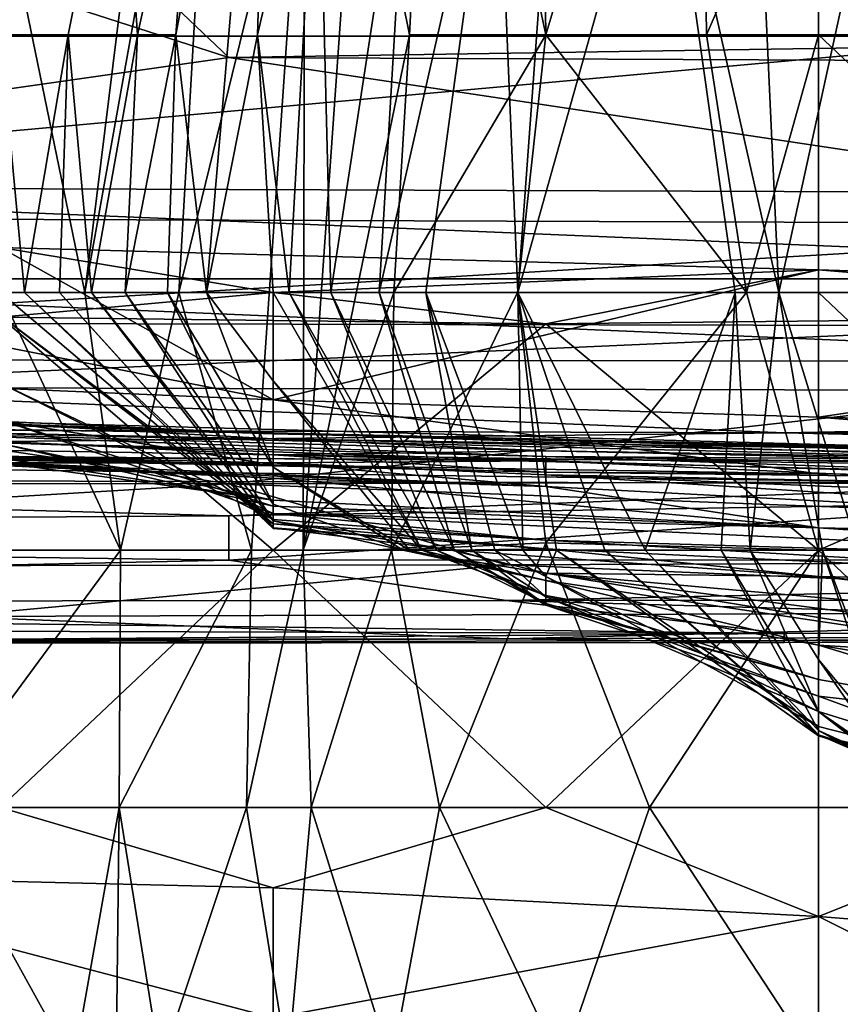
# Model space of a CAD drawing. Extents: x -161 to 11, y -10 to 160.
# Tile 368 of 499: x 0.9227 to 0.9359, y -0.3431 to -0.3273. Entities that reach past the tile are written whole.
import ezdxf

# ---------------------------------------------------------------- set-up
doc = ezdxf.new("R2010")
doc.units = 0
doc.header["$MEASUREMENT"] = 0
doc.layers.get('0').update_dxf_attribs({"linetype": 'CONTINUOUS'})

msp = doc.modelspace()

# ---------------------------------------------------------------- linework, layer by layer
for points in [[(0.923751, -0.331652, 0.03395), (0.922042, -0.323351, 0.045221), (0.926316, -0.310901, 0.026436)], [(0.925983, -0.319201, 0.026436), (0.923751, -0.331652, 0.03395), (0.926316, -0.310901, 0.026436)], [(0.929399, -0.319201, 0.011407), (0.931, -0.315051, 0.00765), (0.931174, -0.327502, 0.006846)], [(0.931935, -0.315051, 0.048978), (0.930375, -0.323351, 0.056493), (0.930723, -0.331652, 0.052735)], [(0.931935, -0.315051, 0.048978), (0.930723, -0.331652, 0.052735), (0.933054, -0.323351, 0.041464)], [(0.931, -0.315051, 0.00765), (0.933655, -0.319201, 0.003893), (0.931174, -0.327502, 0.006846)], [(0.922395, -0.327502, 0.10164), (0.923382, -0.319201, 0.097821), (0.922283, -0.319201, 0.105335)], [(0.923382, -0.319201, 0.097821), (0.922395, -0.327502, 0.10164), (0.924499, -0.319201, 0.090307)], [(0.924499, -0.319201, 0.090307), (0.922395, -0.327502, 0.10164), (0.924315, -0.323351, 0.090307)], [(0.925983, -0.319201, 0.026436), (0.925268, -0.331652, 0.026436), (0.923751, -0.331652, 0.03395)], [(0.926784, -0.319201, 0.076897), (0.925521, -0.323351, 0.082792), (0.925217, -0.327502, 0.082792)], [(0.926784, -0.319201, 0.076897), (0.925217, -0.327502, 0.082792), (0.925713, -0.331652, 0.079035)], [(0.925983, -0.319201, 0.026436), (0.927297, -0.323351, 0.018921), (0.925268, -0.331652, 0.026436)], [(0.925713, -0.331652, 0.079035), (0.926532, -0.327502, 0.075278), (0.926784, -0.319201, 0.076897)], [(0.927506, -0.323351, 0.071521), (0.926784, -0.319201, 0.076897), (0.926532, -0.327502, 0.075278)], [(0.928979, -0.327502, 0.011407), (0.928142, -0.323351, 0.015164), (0.929399, -0.319201, 0.011407)], [(0.931174, -0.327502, 0.006846), (0.928979, -0.327502, 0.011407), (0.929399, -0.319201, 0.011407)], [(0.933655, -0.319201, 0.003893), (0.93376, -0.327502, 0.003893), (0.931174, -0.327502, 0.006846)], [(0.935564, -0.323351, 0.002572), (0.93376, -0.327502, 0.003893), (0.933655, -0.319201, 0.003893)], [(0.935564, -0.323351, 0.002572), (0.939953, -0.319201, 0.001912), (0.939953, -0.327502, 0.001739)], [(0.922042, -0.323351, 0.045221), (0.923751, -0.331652, 0.03395), (0.922395, -0.331652, 0.040882)], [(0.922395, -0.327502, 0.10164), (0.923482, -0.327502, 0.094064), (0.924315, -0.323351, 0.090307)], [(0.924315, -0.323351, 0.090307), (0.923482, -0.327502, 0.094064), (0.924601, -0.327502, 0.08655)], [(0.925521, -0.323351, 0.082792), (0.924315, -0.323351, 0.090307), (0.924601, -0.327502, 0.08655)], [(0.925521, -0.323351, 0.082792), (0.924601, -0.327502, 0.08655), (0.925217, -0.327502, 0.082792)], [(0.927297, -0.323351, 0.018921), (0.926434, -0.335802, 0.018921), (0.925268, -0.331652, 0.026436)], [(0.927269, -0.335802, 0.015164), (0.926434, -0.335802, 0.018921), (0.927297, -0.323351, 0.018921)], [(0.927506, -0.323351, 0.071521), (0.926532, -0.327502, 0.075278), (0.927044, -0.331652, 0.071521)], [(0.927506, -0.323351, 0.071521), (0.927044, -0.331652, 0.071521), (0.927714, -0.331652, 0.067764)], [(0.927269, -0.335802, 0.015164), (0.927297, -0.323351, 0.018921), (0.928142, -0.323351, 0.015164)], [(0.928142, -0.323351, 0.015164), (0.928979, -0.327502, 0.011407), (0.927269, -0.335802, 0.015164)], [(0.928985, -0.323351, 0.064007), (0.927506, -0.323351, 0.071521), (0.927714, -0.331652, 0.067764)], [(0.928985, -0.323351, 0.064007), (0.927714, -0.331652, 0.067764), (0.928493, -0.331652, 0.064007)], [(0.930375, -0.323351, 0.056493), (0.928985, -0.323351, 0.064007), (0.928493, -0.331652, 0.064007)], [(0.930375, -0.323351, 0.056493), (0.928493, -0.331652, 0.064007), (0.929243, -0.331652, 0.06025)], [(0.930375, -0.323351, 0.056493), (0.929243, -0.331652, 0.06025), (0.930723, -0.331652, 0.052735)], [(0.933054, -0.323351, 0.041464), (0.930723, -0.331652, 0.052735), (0.934221, -0.331652, 0.03395)], [(0.933054, -0.323351, 0.041464), (0.934924, -0.331652, 0.030193), (0.934544, -0.323351, 0.03395)], [(0.933054, -0.323351, 0.041464), (0.934221, -0.331652, 0.03395), (0.934924, -0.331652, 0.030193)], [(0.935564, -0.323351, 0.002572), (0.935564, -0.327502, 0.002702), (0.93376, -0.327502, 0.003893)], [(0.936738, -0.323351, 0.022678), (0.934544, -0.323351, 0.03395), (0.934924, -0.331652, 0.030193)], [(0.936738, -0.323351, 0.022678), (0.934924, -0.331652, 0.030193), (0.936206, -0.335802, 0.022678)], [(0.935564, -0.327502, 0.002702), (0.935564, -0.323351, 0.002572), (0.939953, -0.327502, 0.001739)], [(0.92607, -0.327871, 0.272269), (0.908186, -0.330423, 0.276175), (0.912657, -0.323542, 0.268362)], [(0.921599, -0.32362, 0.268357), (0.92607, -0.327871, 0.272269), (0.912657, -0.323542, 0.268362)], [(0.939484, -0.327526, 0.372679), (0.912657, -0.32362, 0.375598), (0.903715, -0.327526, 0.372427)], [(0.939484, -0.327526, 0.372679), (0.943955, -0.326235, 0.373831), (0.912657, -0.32362, 0.375598)], [(0.921599, -0.32362, 0.268357), (0.948426, -0.32362, 0.268286), (0.948426, -0.327526, 0.271773)], [(0.948426, -0.327526, 0.271773), (0.92607, -0.327871, 0.272269), (0.921599, -0.32362, 0.268357)], [(0.923482, -0.327502, 0.094064), (0.922395, -0.327502, 0.10164), (0.922782, -0.331652, 0.097821)], [(0.922395, -0.331652, 0.100477), (0.922782, -0.331652, 0.097821), (0.922395, -0.327502, 0.10164)], [(0.923482, -0.327502, 0.094064), (0.922782, -0.331652, 0.097821), (0.923343, -0.331652, 0.094064)], [(0.923482, -0.327502, 0.094064), (0.923343, -0.331652, 0.094064), (0.923862, -0.331652, 0.090307)], [(0.923862, -0.331652, 0.090307), (0.924601, -0.327502, 0.08655), (0.923482, -0.327502, 0.094064)], [(0.924601, -0.327502, 0.08655), (0.923862, -0.331652, 0.090307), (0.924399, -0.331652, 0.08655)], [(0.925217, -0.327502, 0.082792), (0.924601, -0.327502, 0.08655), (0.924399, -0.331652, 0.08655)], [(0.925217, -0.327502, 0.082792), (0.924399, -0.331652, 0.08655), (0.925082, -0.331652, 0.082792)], [(0.925217, -0.327502, 0.082792), (0.925082, -0.331652, 0.082792), (0.925713, -0.331652, 0.079035)], [(0.925713, -0.331652, 0.079035), (0.926784, -0.331652, 0.072959), (0.926532, -0.327502, 0.075278)], [(0.926532, -0.327502, 0.075278), (0.926784, -0.331652, 0.072959), (0.927044, -0.331652, 0.071521)], [(0.927269, -0.335802, 0.015164), (0.928979, -0.327502, 0.011407), (0.928725, -0.331652, 0.011407)], [(0.928979, -0.327502, 0.011407), (0.931174, -0.327502, 0.006846), (0.928725, -0.331652, 0.011407)], [(0.930718, -0.331652, 0.00765), (0.928725, -0.331652, 0.011407), (0.931174, -0.327502, 0.006846)], [(0.931174, -0.327502, 0.006846), (0.934407, -0.331652, 0.003893), (0.930718, -0.331652, 0.00765)], [(0.93376, -0.327502, 0.003893), (0.934407, -0.331652, 0.003893), (0.931174, -0.327502, 0.006846)], [(0.934407, -0.331652, 0.003893), (0.93376, -0.327502, 0.003893), (0.935564, -0.327502, 0.002702)], [(0.935564, -0.327502, 0.002702), (0.935564, -0.331652, 0.00315), (0.934407, -0.331652, 0.003893)], [(0.935564, -0.327502, 0.002702), (0.939953, -0.327502, 0.001739), (0.939953, -0.331652, 0.00193)], [(0.935564, -0.331652, 0.00315), (0.935564, -0.327502, 0.002702), (0.939953, -0.331652, 0.00193)], [(0.912657, -0.329948, 0.369925), (0.939484, -0.327526, 0.372679), (0.903715, -0.327526, 0.372427)], [(0.939484, -0.327526, 0.372679), (0.912657, -0.329948, 0.369925), (0.948426, -0.330077, 0.369925)], [(0.948426, -0.327526, 0.271773), (0.952897, -0.327985, 0.272269), (0.92607, -0.327871, 0.272269)], [(0.92607, -0.327871, 0.272269), (0.943955, -0.330551, 0.276175), (0.908186, -0.330423, 0.276175)], [(0.952897, -0.327985, 0.272269), (0.943955, -0.330551, 0.276175), (0.92607, -0.327871, 0.272269)], [(0.912657, -0.329948, 0.369925), (0.948426, -0.331432, 0.368084), (0.948426, -0.330077, 0.369925)], [(0.912657, -0.329948, 0.369925), (0.912657, -0.331432, 0.367993), (0.948426, -0.331432, 0.368084)], [(0.908186, -0.330423, 0.276175), (0.943955, -0.330551, 0.276175), (0.917128, -0.332143, 0.280081)], [(0.939484, -0.332189, 0.280081), (0.917128, -0.332143, 0.280081), (0.943955, -0.330551, 0.276175)], [(0.922395, -0.330931, 0.266891), (0.913615, -0.331652, 0.270541), (0.926784, -0.331652, 0.269388)], [(0.918005, -0.331652, 0.265144), (0.922395, -0.330931, 0.266891), (0.926784, -0.333383, 0.263134)], [(0.935564, -0.33129, 0.266891), (0.922395, -0.330931, 0.266891), (0.926784, -0.331652, 0.269388)], [(0.926784, -0.333383, 0.263134), (0.922395, -0.330931, 0.266891), (0.935564, -0.33129, 0.266891)], [(0.926784, -0.331652, 0.269388), (0.931174, -0.332157, 0.270649), (0.935564, -0.33129, 0.266891)], [(0.926784, -0.333383, 0.263134), (0.935564, -0.33129, 0.266891), (0.935564, -0.333664, 0.263134)], [(0.935564, -0.33129, 0.266891), (0.931174, -0.332157, 0.270649), (0.944343, -0.332018, 0.270649)], [(0.948733, -0.331705, 0.266891), (0.935564, -0.33129, 0.266891), (0.944343, -0.332018, 0.270649)], [(0.935564, -0.333664, 0.263134), (0.935564, -0.33129, 0.266891), (0.948733, -0.331705, 0.266891)], [(0.943955, -0.332765, 0.366019), (0.948426, -0.331432, 0.368084), (0.912657, -0.331432, 0.367993)], [(0.912657, -0.331432, 0.367993), (0.912657, -0.332734, 0.366019), (0.943955, -0.332765, 0.366019)], [(0.922395, -0.332052, 0.270649), (0.926784, -0.331652, 0.269388), (0.913615, -0.331652, 0.270541)], [(0.918005, -0.333012, 0.263134), (0.918005, -0.331652, 0.265144), (0.926784, -0.333383, 0.263134)], [(0.922395, -0.331652, 0.040882), (0.924328, -0.335802, 0.030193), (0.921272, -0.339952, 0.045221)], [(0.924328, -0.335802, 0.030193), (0.922395, -0.331652, 0.040882), (0.923751, -0.331652, 0.03395)], [(0.922395, -0.332028, 0.101578), (0.926784, -0.335382, 0.097821), (0.922395, -0.331652, 0.100477)], [(0.922395, -0.331652, 0.100477), (0.926784, -0.335382, 0.097821), (0.922782, -0.331652, 0.097821)], [(0.926784, -0.331652, 0.269388), (0.922395, -0.332052, 0.270649), (0.931174, -0.332157, 0.270649)], [(0.926784, -0.335382, 0.097821), (0.926784, -0.335453, 0.094064), (0.922782, -0.331652, 0.097821)], [(0.923343, -0.331652, 0.094064), (0.922782, -0.331652, 0.097821), (0.926784, -0.335453, 0.094064)], [(0.926784, -0.335443, 0.090307), (0.923343, -0.331652, 0.094064), (0.926784, -0.335453, 0.094064)], [(0.923862, -0.331652, 0.090307), (0.923343, -0.331652, 0.094064), (0.926784, -0.335443, 0.090307)], [(0.923751, -0.331652, 0.03395), (0.925268, -0.331652, 0.026436), (0.924328, -0.335802, 0.030193)], [(0.926784, -0.335333, 0.08655), (0.923862, -0.331652, 0.090307), (0.926784, -0.335443, 0.090307)], [(0.924399, -0.331652, 0.08655), (0.923862, -0.331652, 0.090307), (0.926784, -0.335333, 0.08655)], [(0.925268, -0.331652, 0.026436), (0.926434, -0.335802, 0.018921), (0.924328, -0.335802, 0.030193)], [(0.926784, -0.335065, 0.082792), (0.924399, -0.331652, 0.08655), (0.926784, -0.335333, 0.08655)], [(0.925082, -0.331652, 0.082792), (0.924399, -0.331652, 0.08655), (0.926784, -0.335065, 0.082792)], [(0.926784, -0.334469, 0.079035), (0.925082, -0.331652, 0.082792), (0.926784, -0.335065, 0.082792)], [(0.926784, -0.334469, 0.079035), (0.925713, -0.331652, 0.079035), (0.925082, -0.331652, 0.082792)], [(0.926784, -0.333075, 0.075278), (0.925713, -0.331652, 0.079035), (0.926784, -0.334469, 0.079035)], [(0.926784, -0.333075, 0.075278), (0.926784, -0.331652, 0.072959), (0.925713, -0.331652, 0.079035)], [(0.927044, -0.331652, 0.071521), (0.926784, -0.331652, 0.072959), (0.929177, -0.335802, 0.075278)], [(0.926784, -0.333075, 0.075278), (0.929177, -0.335802, 0.075278), (0.926784, -0.331652, 0.072959)], [(0.927044, -0.331652, 0.071521), (0.929415, -0.335802, 0.071521), (0.927714, -0.331652, 0.067764)], [(0.927044, -0.331652, 0.071521), (0.929177, -0.335802, 0.075278), (0.929415, -0.335802, 0.071521)], [(0.928725, -0.331652, 0.011407), (0.928691, -0.335802, 0.011407), (0.927269, -0.335802, 0.015164)], [(0.929697, -0.335802, 0.067764), (0.927714, -0.331652, 0.067764), (0.929415, -0.335802, 0.071521)], [(0.928493, -0.331652, 0.064007), (0.927714, -0.331652, 0.067764), (0.929697, -0.335802, 0.067764)], [(0.929981, -0.335802, 0.064007), (0.928493, -0.331652, 0.064007), (0.929697, -0.335802, 0.067764)], [(0.928493, -0.331652, 0.064007), (0.929981, -0.335802, 0.064007), (0.929243, -0.331652, 0.06025)], [(0.928725, -0.331652, 0.011407), (0.930718, -0.331652, 0.00765), (0.928691, -0.335802, 0.011407)], [(0.931174, -0.335687, 0.00765), (0.928691, -0.335802, 0.011407), (0.930718, -0.331652, 0.00765)], [(0.930355, -0.335802, 0.06025), (0.929243, -0.331652, 0.06025), (0.929981, -0.335802, 0.064007)], [(0.930806, -0.335802, 0.056493), (0.929243, -0.331652, 0.06025), (0.930355, -0.335802, 0.06025)], [(0.929243, -0.331652, 0.06025), (0.930806, -0.335802, 0.056493), (0.930723, -0.331652, 0.052735)], [(0.930718, -0.331652, 0.00765), (0.934407, -0.331652, 0.003893), (0.931174, -0.335687, 0.00765)], [(0.930723, -0.331652, 0.052735), (0.930806, -0.335802, 0.056493), (0.931347, -0.335802, 0.052735)], [(0.931347, -0.335802, 0.052735), (0.932124, -0.335802, 0.048978), (0.930723, -0.331652, 0.052735)], [(0.932773, -0.335802, 0.045221), (0.930723, -0.331652, 0.052735), (0.932124, -0.335802, 0.048978)], [(0.930723, -0.331652, 0.052735), (0.932773, -0.335802, 0.045221), (0.934221, -0.331652, 0.03395)], [(0.935564, -0.335802, 0.004001), (0.931174, -0.335687, 0.00765), (0.934407, -0.331652, 0.003893)], [(0.934221, -0.331652, 0.03395), (0.932773, -0.335802, 0.045221), (0.933998, -0.335802, 0.037707)], [(0.934221, -0.331652, 0.03395), (0.933998, -0.335802, 0.037707), (0.934463, -0.335802, 0.03395)], [(0.934463, -0.335802, 0.03395), (0.934924, -0.331652, 0.030193), (0.934221, -0.331652, 0.03395)], [(0.935564, -0.335802, 0.004001), (0.934407, -0.331652, 0.003893), (0.935564, -0.331652, 0.00315)], [(0.934924, -0.331652, 0.030193), (0.934463, -0.335802, 0.03395), (0.935627, -0.335802, 0.026436)], [(0.934924, -0.331652, 0.030193), (0.935627, -0.335802, 0.026436), (0.936206, -0.335802, 0.022678)], [(0.935564, -0.331652, 0.00315), (0.939953, -0.331652, 0.00193), (0.939953, -0.335802, 0.002417)], [(0.935564, -0.331652, 0.00315), (0.939953, -0.335802, 0.002417), (0.935564, -0.335802, 0.004001)], [(0.935564, -0.333664, 0.263134), (0.948733, -0.331705, 0.266891), (0.957512, -0.334208, 0.263134)], [(0.926784, -0.335802, 0.272737), (0.922395, -0.332052, 0.270649), (0.918005, -0.335802, 0.272647)], [(0.922395, -0.333112, 0.105335), (0.926784, -0.335309, 0.101578), (0.922395, -0.332028, 0.101578)], [(0.926784, -0.335309, 0.101578), (0.926784, -0.335382, 0.097821), (0.922395, -0.332028, 0.101578)], [(0.922395, -0.332052, 0.270649), (0.926784, -0.335802, 0.272737), (0.931174, -0.332157, 0.270649)], [(0.935564, -0.335802, 0.273052), (0.944343, -0.332018, 0.270649), (0.931174, -0.332157, 0.270649)], [(0.944343, -0.335802, 0.273392), (0.944343, -0.332018, 0.270649), (0.935564, -0.335802, 0.273052)], [(0.917128, -0.333178, 0.283987), (0.917128, -0.332143, 0.280081), (0.939484, -0.332189, 0.280081)], [(0.939484, -0.332189, 0.280081), (0.96631, -0.333299, 0.283987), (0.917128, -0.333178, 0.283987)], [(0.935564, -0.335802, 0.273052), (0.931174, -0.332157, 0.270649), (0.926784, -0.335802, 0.272737)], [(0.912657, -0.332734, 0.366019), (0.903715, -0.334732, 0.362112), (0.92607, -0.334738, 0.362112)], [(0.943955, -0.332765, 0.366019), (0.912657, -0.332734, 0.366019), (0.92607, -0.334738, 0.362112)], [(0.92607, -0.334738, 0.362112), (0.957368, -0.334648, 0.362112), (0.943955, -0.332765, 0.366019)], [(0.913615, -0.334095, 0.259377), (0.918005, -0.333012, 0.263134), (0.926784, -0.334432, 0.259377)], [(0.918005, -0.333012, 0.263134), (0.926784, -0.333383, 0.263134), (0.926784, -0.334432, 0.259377)], [(0.935013, -0.333914, 0.287894), (0.890302, -0.333776, 0.287894), (0.917128, -0.333178, 0.283987)], [(0.935013, -0.333914, 0.287894), (0.917128, -0.333178, 0.283987), (0.96631, -0.333299, 0.283987)], [(0.926784, -0.335212, 0.105335), (0.922395, -0.333112, 0.105335), (0.922395, -0.333703, 0.109092)], [(0.926784, -0.335309, 0.101578), (0.922395, -0.333112, 0.105335), (0.926784, -0.335212, 0.105335)], [(0.929177, -0.335802, 0.075278), (0.926784, -0.333075, 0.075278), (0.928979, -0.335802, 0.079035)], [(0.926784, -0.334469, 0.079035), (0.928979, -0.335802, 0.079035), (0.926784, -0.333075, 0.075278)], [(0.926784, -0.333929, 0.210535), (0.909226, -0.333274, 0.199263), (0.918005, -0.333526, 0.210535)], [(0.909226, -0.333274, 0.199263), (0.926784, -0.333929, 0.210535), (0.913615, -0.333499, 0.191749)], [(0.979723, -0.333967, 0.287894), (0.935013, -0.333914, 0.287894), (0.96631, -0.333299, 0.283987)], [(0.939953, -0.334218, 0.195506), (0.913615, -0.333499, 0.191749), (0.926784, -0.333929, 0.210535)], [(0.939953, -0.334218, 0.195506), (0.926784, -0.333917, 0.184235), (0.913615, -0.333499, 0.191749)], [(0.913615, -0.333499, 0.191749), (0.926784, -0.333917, 0.184235), (0.913615, -0.333552, 0.187992)], [(0.918005, -0.333836, 0.233077), (0.926784, -0.33401, 0.218049), (0.918005, -0.333526, 0.210535)], [(0.926784, -0.33401, 0.218049), (0.926784, -0.333929, 0.210535), (0.918005, -0.333526, 0.210535)], [(0.935564, -0.333664, 0.263134), (0.935564, -0.334575, 0.259377), (0.926784, -0.333383, 0.263134)], [(0.926784, -0.334432, 0.259377), (0.926784, -0.333383, 0.263134), (0.935564, -0.334575, 0.259377)], [(0.913615, -0.333552, 0.187992), (0.926784, -0.333917, 0.184235), (0.918005, -0.33381, 0.176721)], [(0.957512, -0.334208, 0.263134), (0.948733, -0.334738, 0.259377), (0.935564, -0.333664, 0.263134)], [(0.935564, -0.334575, 0.259377), (0.935564, -0.333664, 0.263134), (0.948733, -0.334738, 0.259377)], [(0.903715, -0.334266, 0.2918), (0.890302, -0.333776, 0.287894), (0.935013, -0.333914, 0.287894)], [(0.918005, -0.33381, 0.176721), (0.926784, -0.333917, 0.184235), (0.918005, -0.333825, 0.172963)], [(0.918005, -0.333825, 0.172963), (0.931174, -0.334296, 0.161692), (0.922395, -0.334077, 0.161692)], [(0.939953, -0.334356, 0.169206), (0.918005, -0.333825, 0.172963), (0.926784, -0.333917, 0.184235)], [(0.939953, -0.334356, 0.169206), (0.931174, -0.334296, 0.161692), (0.918005, -0.333825, 0.172963)], [(0.918005, -0.334123, 0.244349), (0.926784, -0.334267, 0.240592), (0.918005, -0.333836, 0.233077)], [(0.931174, -0.334205, 0.22932), (0.918005, -0.333836, 0.233077), (0.926784, -0.334267, 0.240592)], [(0.918005, -0.333836, 0.233077), (0.931174, -0.334205, 0.22932), (0.926784, -0.33401, 0.218049)], [(0.922395, -0.334085, 0.112849), (0.926784, -0.335096, 0.109092), (0.922395, -0.333703, 0.109092)], [(0.926784, -0.335212, 0.105335), (0.922395, -0.333703, 0.109092), (0.926784, -0.335096, 0.109092)], [(0.935013, -0.333914, 0.287894), (0.957368, -0.334423, 0.2918), (0.903715, -0.334266, 0.2918)], [(0.926784, -0.334446, 0.251863), (0.904836, -0.333977, 0.259377), (0.913615, -0.334095, 0.259377)], [(0.904836, -0.333977, 0.259377), (0.926784, -0.334446, 0.251863), (0.918005, -0.334123, 0.244349)], [(0.926784, -0.333917, 0.184235), (0.939953, -0.334275, 0.176721), (0.939953, -0.334356, 0.169206)], [(0.948733, -0.334487, 0.184235), (0.926784, -0.333917, 0.184235), (0.939953, -0.334218, 0.195506)], [(0.948733, -0.334487, 0.184235), (0.939953, -0.334275, 0.176721), (0.926784, -0.333917, 0.184235)], [(0.939953, -0.334227, 0.206778), (0.926784, -0.333929, 0.210535), (0.926784, -0.33401, 0.218049)], [(0.926784, -0.333929, 0.210535), (0.939953, -0.334227, 0.206778), (0.939953, -0.334218, 0.195506)], [(0.948733, -0.334487, 0.218049), (0.926784, -0.33401, 0.218049), (0.931174, -0.334205, 0.22932)], [(0.948733, -0.334487, 0.218049), (0.939953, -0.334227, 0.206778), (0.926784, -0.33401, 0.218049)], [(0.957368, -0.334423, 0.2918), (0.935013, -0.333914, 0.287894), (0.979723, -0.333967, 0.287894)], [(0.926784, -0.334446, 0.251863), (0.913615, -0.334095, 0.259377), (0.926784, -0.334432, 0.259377)], [(0.926784, -0.334267, 0.240592), (0.918005, -0.334123, 0.244349), (0.926784, -0.334446, 0.251863)], [(0.931174, -0.334363, 0.154178), (0.922395, -0.334077, 0.161692), (0.931174, -0.334296, 0.161692)], [(0.922395, -0.334297, 0.150421), (0.922395, -0.334077, 0.161692), (0.931174, -0.334363, 0.154178)], [(0.922395, -0.334322, 0.116607), (0.926784, -0.335001, 0.112849), (0.922395, -0.334085, 0.112849)], [(0.926784, -0.335096, 0.109092), (0.922395, -0.334085, 0.112849), (0.926784, -0.335001, 0.112849)], [(0.903715, -0.334639, 0.295706), (0.903715, -0.334266, 0.2918), (0.939484, -0.334738, 0.295706)], [(0.939484, -0.334738, 0.295706), (0.903715, -0.334266, 0.2918), (0.957368, -0.334423, 0.2918)], [(0.922395, -0.334297, 0.150421), (0.926784, -0.334397, 0.142906), (0.922395, -0.334397, 0.139149)], [(0.922395, -0.334297, 0.150421), (0.931174, -0.334363, 0.154178), (0.926784, -0.334397, 0.142906)], [(0.922395, -0.33439, 0.120364), (0.926784, -0.335001, 0.112849), (0.922395, -0.334322, 0.116607)], [(0.926784, -0.334267, 0.240592), (0.948733, -0.334585, 0.240592), (0.931174, -0.334205, 0.22932)], [(0.926784, -0.334446, 0.251863), (0.931174, -0.334548, 0.25562), (0.926784, -0.334267, 0.240592)], [(0.944343, -0.334705, 0.25562), (0.926784, -0.334267, 0.240592), (0.931174, -0.334548, 0.25562)], [(0.948733, -0.334585, 0.240592), (0.926784, -0.334267, 0.240592), (0.944343, -0.334705, 0.25562)], [(0.948733, -0.334487, 0.218049), (0.931174, -0.334205, 0.22932), (0.948733, -0.334585, 0.240592)], [(0.931174, -0.334296, 0.161692), (0.944343, -0.334754, 0.150421), (0.931174, -0.334363, 0.154178)], [(0.931174, -0.334296, 0.161692), (0.939953, -0.334439, 0.161692), (0.944343, -0.334754, 0.150421)], [(0.939953, -0.334439, 0.161692), (0.931174, -0.334296, 0.161692), (0.939953, -0.334356, 0.169206)], [(0.922395, -0.334414, 0.124121), (0.926784, -0.334645, 0.124121), (0.922395, -0.33439, 0.120364)], [(0.926784, -0.335001, 0.112849), (0.922395, -0.33439, 0.120364), (0.926784, -0.334645, 0.124121)], [(0.922395, -0.334392, 0.131635), (0.931174, -0.33478, 0.127878), (0.922395, -0.33444, 0.127878)], [(0.922395, -0.334397, 0.139149), (0.926784, -0.334397, 0.142906), (0.922395, -0.334392, 0.131635)], [(0.926784, -0.334397, 0.142906), (0.931174, -0.33478, 0.127878), (0.922395, -0.334392, 0.131635)], [(0.922395, -0.33444, 0.127878), (0.926784, -0.334645, 0.124121), (0.922395, -0.334414, 0.124121)], [(0.931174, -0.33478, 0.127878), (0.926784, -0.334645, 0.124121), (0.922395, -0.33444, 0.127878)], [(0.931174, -0.334363, 0.154178), (0.931174, -0.334591, 0.139149), (0.926784, -0.334397, 0.142906)], [(0.926784, -0.334397, 0.142906), (0.931174, -0.334591, 0.139149), (0.931174, -0.33478, 0.127878)], [(0.935564, -0.334575, 0.259377), (0.931174, -0.334548, 0.25562), (0.926784, -0.334432, 0.259377)], [(0.926784, -0.334432, 0.259377), (0.931174, -0.334548, 0.25562), (0.926784, -0.334446, 0.251863)], [(0.928872, -0.335802, 0.082792), (0.928979, -0.335802, 0.079035), (0.926784, -0.334469, 0.079035)], [(0.926784, -0.335065, 0.082792), (0.928872, -0.335802, 0.082792), (0.926784, -0.334469, 0.079035)], [(0.939953, -0.334762, 0.142906), (0.931174, -0.334363, 0.154178), (0.944343, -0.334754, 0.150421)], [(0.931174, -0.334363, 0.154178), (0.939953, -0.334762, 0.142906), (0.931174, -0.334591, 0.139149)], [(0.92607, -0.335253, 0.303519), (0.890302, -0.335473, 0.307425), (0.903715, -0.334639, 0.295706)], [(0.939484, -0.334738, 0.295706), (0.92607, -0.335253, 0.303519), (0.903715, -0.334639, 0.295706)], [(0.926784, -0.334645, 0.124121), (0.931174, -0.33478, 0.127878), (0.935564, -0.335443, 0.109092)], [(0.926784, -0.334645, 0.124121), (0.935564, -0.335443, 0.109092), (0.926784, -0.335001, 0.112849)], [(0.935564, -0.334575, 0.259377), (0.944343, -0.334705, 0.25562), (0.931174, -0.334548, 0.25562)], [(0.948733, -0.335707, 0.120364), (0.931174, -0.33478, 0.127878), (0.931174, -0.334591, 0.139149)], [(0.953122, -0.335488, 0.131635), (0.931174, -0.334591, 0.139149), (0.939953, -0.334762, 0.142906)], [(0.931174, -0.334591, 0.139149), (0.953122, -0.335488, 0.131635), (0.948733, -0.335707, 0.120364)], [(0.948733, -0.334738, 0.259377), (0.944343, -0.334705, 0.25562), (0.935564, -0.334575, 0.259377)], [(0.92607, -0.334738, 0.362112), (0.903715, -0.334732, 0.362112), (0.903715, -0.336079, 0.358206)], [(0.92607, -0.334738, 0.362112), (0.903715, -0.336079, 0.358206), (0.930542, -0.336039, 0.358206)], [(0.92607, -0.334738, 0.362112), (0.957368, -0.335934, 0.358206), (0.957368, -0.334648, 0.362112)], [(0.92607, -0.334738, 0.362112), (0.930542, -0.336039, 0.358206), (0.957368, -0.335934, 0.358206)], [(0.92607, -0.335253, 0.303519), (0.939484, -0.334738, 0.295706), (0.939484, -0.335037, 0.299612)], [(0.931174, -0.33478, 0.127878), (0.948733, -0.335707, 0.120364), (0.935564, -0.335443, 0.109092)], [(0.92607, -0.335253, 0.303519), (0.939484, -0.335037, 0.299612), (0.92607, -0.335963, 0.315237)], [(0.92607, -0.335963, 0.315237), (0.939484, -0.335037, 0.299612), (0.961839, -0.33595, 0.315237)], [(0.926784, -0.335001, 0.112849), (0.935564, -0.335443, 0.109092), (0.926784, -0.335096, 0.109092)], [(0.926784, -0.335333, 0.08655), (0.928872, -0.335802, 0.082792), (0.926784, -0.335065, 0.082792)], [(0.926784, -0.335096, 0.109092), (0.935564, -0.335443, 0.109092), (0.926784, -0.335212, 0.105335)], [(0.92607, -0.335253, 0.303519), (0.92607, -0.335963, 0.315237), (0.890302, -0.335473, 0.307425)], [(0.926784, -0.335212, 0.105335), (0.931174, -0.335645, 0.097821), (0.926784, -0.335309, 0.101578)], [(0.944343, -0.336033, 0.105335), (0.926784, -0.335212, 0.105335), (0.935564, -0.335443, 0.109092)], [(0.926784, -0.335212, 0.105335), (0.944343, -0.336033, 0.105335), (0.931174, -0.335645, 0.097821)], [(0.931174, -0.335645, 0.097821), (0.926784, -0.335382, 0.097821), (0.926784, -0.335309, 0.101578)], [(0.926784, -0.335333, 0.08655), (0.929655, -0.335802, 0.090307), (0.928872, -0.335802, 0.082792)], [(0.926784, -0.335443, 0.090307), (0.929655, -0.335802, 0.090307), (0.926784, -0.335333, 0.08655)], [(0.931174, -0.335785, 0.094064), (0.926784, -0.335382, 0.097821), (0.931174, -0.335645, 0.097821)], [(0.926784, -0.335382, 0.097821), (0.931174, -0.335785, 0.094064), (0.926784, -0.335453, 0.094064)], [(0.92607, -0.335963, 0.315237), (0.894773, -0.336641, 0.326956), (0.890302, -0.335473, 0.307425)], [(0.931174, -0.335785, 0.094064), (0.926784, -0.335443, 0.090307), (0.926784, -0.335453, 0.094064)], [(0.931174, -0.335785, 0.094064), (0.929655, -0.335802, 0.090307), (0.926784, -0.335443, 0.090307)], [(0.948733, -0.335707, 0.120364), (0.944343, -0.336033, 0.105335), (0.935564, -0.335443, 0.109092)], [(0.929462, -0.339952, 0.011407), (0.928691, -0.335802, 0.011407), (0.931174, -0.335687, 0.00765)], [(0.931174, -0.335687, 0.00765), (0.932844, -0.339952, 0.00765), (0.929462, -0.339952, 0.011407)], [(0.944343, -0.336033, 0.105335), (0.944343, -0.336404, 0.097821), (0.931174, -0.335645, 0.097821)], [(0.931174, -0.335645, 0.097821), (0.944343, -0.336404, 0.097821), (0.931174, -0.335785, 0.094064)], [(0.931174, -0.335687, 0.00765), (0.935564, -0.335802, 0.004001), (0.932844, -0.339952, 0.00765)], [(0.918005, -0.335802, 0.272647), (0.922395, -0.339952, 0.271652), (0.926784, -0.335802, 0.272737)], [(0.924328, -0.335802, 0.030193), (0.924303, -0.339952, 0.030193), (0.921272, -0.339952, 0.045221)], [(0.931174, -0.339952, 0.271949), (0.926784, -0.335802, 0.272737), (0.922395, -0.339952, 0.271652)], [(0.924328, -0.335802, 0.030193), (0.926434, -0.335802, 0.018921), (0.924303, -0.339952, 0.030193)], [(0.926355, -0.339952, 0.018921), (0.924303, -0.339952, 0.030193), (0.926434, -0.335802, 0.018921)], [(0.926434, -0.335802, 0.018921), (0.927269, -0.335802, 0.015164), (0.926355, -0.339952, 0.018921)], [(0.927269, -0.335802, 0.015164), (0.927397, -0.339952, 0.015164), (0.926355, -0.339952, 0.018921)], [(0.926784, -0.335802, 0.272737), (0.931174, -0.339952, 0.271949), (0.935564, -0.335802, 0.273052)], [(0.927269, -0.335802, 0.015164), (0.928691, -0.335802, 0.011407), (0.927397, -0.339952, 0.015164)], [(0.929462, -0.339952, 0.011407), (0.927397, -0.339952, 0.015164), (0.928691, -0.335802, 0.011407)], [(0.929655, -0.335802, 0.090307), (0.931174, -0.336177, 0.082792), (0.928872, -0.335802, 0.082792)], [(0.928872, -0.335802, 0.082792), (0.931174, -0.336177, 0.082792), (0.931174, -0.336293, 0.079035)], [(0.928872, -0.335802, 0.082792), (0.931174, -0.336293, 0.079035), (0.928979, -0.335802, 0.079035)], [(0.928979, -0.335802, 0.079035), (0.931174, -0.336293, 0.079035), (0.929177, -0.335802, 0.075278)], [(0.931174, -0.336535, 0.071521), (0.929177, -0.335802, 0.075278), (0.931174, -0.336293, 0.079035)], [(0.929177, -0.335802, 0.075278), (0.931174, -0.336535, 0.071521), (0.929415, -0.335802, 0.071521)], [(0.929415, -0.335802, 0.071521), (0.931174, -0.336535, 0.071521), (0.931174, -0.336665, 0.067764)], [(0.929415, -0.335802, 0.071521), (0.931174, -0.336665, 0.067764), (0.929697, -0.335802, 0.067764)], [(0.931174, -0.335785, 0.094064), (0.935564, -0.33623, 0.090307), (0.929655, -0.335802, 0.090307)], [(0.929655, -0.335802, 0.090307), (0.935564, -0.33623, 0.090307), (0.931174, -0.336177, 0.082792)], [(0.929697, -0.335802, 0.067764), (0.931174, -0.336665, 0.067764), (0.931174, -0.336692, 0.064007)], [(0.929697, -0.335802, 0.067764), (0.931174, -0.336692, 0.064007), (0.929981, -0.335802, 0.064007)], [(0.929981, -0.335802, 0.064007), (0.931174, -0.336692, 0.064007), (0.931174, -0.336555, 0.06025)], [(0.929981, -0.335802, 0.064007), (0.931174, -0.336555, 0.06025), (0.930355, -0.335802, 0.06025)], [(0.930355, -0.335802, 0.06025), (0.931174, -0.336555, 0.06025), (0.931174, -0.336226, 0.056493)], [(0.931174, -0.336226, 0.056493), (0.930806, -0.335802, 0.056493), (0.930355, -0.335802, 0.06025)], [(0.931347, -0.335802, 0.052735), (0.930806, -0.335802, 0.056493), (0.931174, -0.336226, 0.056493)], [(0.944343, -0.336404, 0.097821), (0.935564, -0.33623, 0.090307), (0.931174, -0.335785, 0.094064)], [(0.935564, -0.338647, 0.052735), (0.931347, -0.335802, 0.052735), (0.931174, -0.336226, 0.056493)], [(0.939953, -0.339952, 0.272486), (0.935564, -0.335802, 0.273052), (0.931174, -0.339952, 0.271949)], [(0.935564, -0.338647, 0.052735), (0.935564, -0.338795, 0.048978), (0.931347, -0.335802, 0.052735)], [(0.931347, -0.335802, 0.052735), (0.935564, -0.338795, 0.048978), (0.932124, -0.335802, 0.048978)], [(0.935564, -0.338778, 0.045221), (0.932124, -0.335802, 0.048978), (0.935564, -0.338795, 0.048978)], [(0.932773, -0.335802, 0.045221), (0.932124, -0.335802, 0.048978), (0.935564, -0.338778, 0.045221)], [(0.935564, -0.338711, 0.041464), (0.932773, -0.335802, 0.045221), (0.935564, -0.338778, 0.045221)], [(0.933998, -0.335802, 0.037707), (0.932773, -0.335802, 0.045221), (0.935564, -0.338711, 0.041464)], [(0.935564, -0.339952, 0.005533), (0.932844, -0.339952, 0.00765), (0.935564, -0.335802, 0.004001)], [(0.935564, -0.338405, 0.037707), (0.933998, -0.335802, 0.037707), (0.935564, -0.338711, 0.041464)], [(0.934463, -0.335802, 0.03395), (0.933998, -0.335802, 0.037707), (0.935564, -0.338405, 0.037707)], [(0.935564, -0.337564, 0.030193), (0.934463, -0.335802, 0.03395), (0.935564, -0.338405, 0.037707)], [(0.935564, -0.337564, 0.030193), (0.935627, -0.335802, 0.026436), (0.934463, -0.335802, 0.03395)], [(0.935564, -0.337564, 0.030193), (0.937211, -0.339952, 0.030193), (0.935627, -0.335802, 0.026436)], [(0.939953, -0.339952, 0.003497), (0.935564, -0.339952, 0.005533), (0.935564, -0.335802, 0.004001)], [(0.939953, -0.339952, 0.003497), (0.935564, -0.335802, 0.004001), (0.939953, -0.335802, 0.002417)], [(0.935564, -0.335802, 0.273052), (0.939953, -0.339952, 0.272486), (0.944343, -0.335802, 0.273392)], [(0.935627, -0.335802, 0.026436), (0.937211, -0.339952, 0.030193), (0.936991, -0.339952, 0.026436)], [(0.935627, -0.335802, 0.026436), (0.936991, -0.339952, 0.026436), (0.936206, -0.335802, 0.022678)], [(0.894773, -0.336641, 0.326956), (0.92607, -0.335963, 0.315237), (0.930542, -0.336614, 0.326956)], [(0.921599, -0.336873, 0.3543), (0.930542, -0.336039, 0.358206), (0.903715, -0.336079, 0.358206)], [(0.930542, -0.336039, 0.358206), (0.921599, -0.336873, 0.3543), (0.948426, -0.336787, 0.3543)], [(0.930542, -0.336614, 0.326956), (0.92607, -0.335963, 0.315237), (0.961839, -0.33595, 0.315237)], [(0.948426, -0.336787, 0.3543), (0.957368, -0.335934, 0.358206), (0.930542, -0.336039, 0.358206)], [(0.961839, -0.33595, 0.315237), (0.957368, -0.336601, 0.326956), (0.930542, -0.336614, 0.326956)], [(0.931174, -0.336177, 0.082792), (0.939953, -0.337604, 0.075278), (0.931174, -0.336293, 0.079035)], [(0.948733, -0.337744, 0.082792), (0.931174, -0.336177, 0.082792), (0.935564, -0.33623, 0.090307)], [(0.948733, -0.337744, 0.082792), (0.948733, -0.33844, 0.075278), (0.931174, -0.336177, 0.082792)], [(0.948733, -0.33844, 0.075278), (0.939953, -0.337604, 0.075278), (0.931174, -0.336177, 0.082792)], [(0.931174, -0.336555, 0.06025), (0.935564, -0.338403, 0.056493), (0.931174, -0.336226, 0.056493)], [(0.935564, -0.338647, 0.052735), (0.931174, -0.336226, 0.056493), (0.935564, -0.338403, 0.056493)], [(0.944343, -0.336404, 0.097821), (0.948733, -0.33744, 0.08655), (0.935564, -0.33623, 0.090307)], [(0.948733, -0.33744, 0.08655), (0.948733, -0.337744, 0.082792), (0.935564, -0.33623, 0.090307)], [(0.935564, -0.337332, 0.071521), (0.931174, -0.336535, 0.071521), (0.931174, -0.336293, 0.079035)], [(0.939953, -0.337604, 0.075278), (0.935564, -0.337332, 0.071521), (0.931174, -0.336293, 0.079035)], [(0.935564, -0.337889, 0.064007), (0.931174, -0.336535, 0.071521), (0.935564, -0.337332, 0.071521)], [(0.931174, -0.336535, 0.071521), (0.935564, -0.337889, 0.064007), (0.931174, -0.336665, 0.067764)], [(0.930542, -0.336614, 0.326956), (0.935013, -0.337149, 0.338675), (0.894773, -0.336641, 0.326956)], [(0.894773, -0.337036, 0.334769), (0.894773, -0.336641, 0.326956), (0.935013, -0.337149, 0.338675)], [(0.957368, -0.336601, 0.326956), (0.948426, -0.33712, 0.338675), (0.930542, -0.336614, 0.326956)], [(0.935013, -0.337149, 0.338675), (0.930542, -0.336614, 0.326956), (0.948426, -0.33712, 0.338675)], [(0.931174, -0.336692, 0.064007), (0.935564, -0.338158, 0.06025), (0.931174, -0.336555, 0.06025)], [(0.935564, -0.338403, 0.056493), (0.931174, -0.336555, 0.06025), (0.935564, -0.338158, 0.06025)], [(0.931174, -0.336665, 0.067764), (0.935564, -0.337889, 0.064007), (0.931174, -0.336692, 0.064007)], [(0.935564, -0.338158, 0.06025), (0.931174, -0.336692, 0.064007), (0.935564, -0.337889, 0.064007)], [(0.948426, -0.336787, 0.3543), (0.921599, -0.336873, 0.3543), (0.930542, -0.337233, 0.350394)], [(0.930542, -0.337233, 0.350394), (0.948426, -0.337173, 0.350394), (0.948426, -0.336787, 0.3543)], [(0.921599, -0.336873, 0.3543), (0.890302, -0.337287, 0.350394), (0.930542, -0.337233, 0.350394)], [(0.912657, -0.337306, 0.342581), (0.894773, -0.337036, 0.334769), (0.935013, -0.337149, 0.338675)], [(0.912657, -0.337306, 0.342581), (0.935013, -0.337149, 0.338675), (0.935013, -0.337257, 0.342581)], [(0.948426, -0.337173, 0.350394), (0.930542, -0.337233, 0.350394), (0.935013, -0.337292, 0.346487)], [(0.948426, -0.33712, 0.338675), (0.935013, -0.337257, 0.342581), (0.935013, -0.337149, 0.338675)], [(0.935013, -0.337257, 0.342581), (0.948426, -0.33712, 0.338675), (0.961839, -0.337199, 0.346487)], [(0.935013, -0.337292, 0.346487), (0.961839, -0.337199, 0.346487), (0.948426, -0.337173, 0.350394)], [(0.890302, -0.337287, 0.350394), (0.894773, -0.33735, 0.346487), (0.930542, -0.337233, 0.350394)], [(0.894773, -0.33735, 0.346487), (0.912657, -0.337306, 0.342581), (0.930542, -0.337233, 0.350394)], [(0.930542, -0.337233, 0.350394), (0.912657, -0.337306, 0.342581), (0.935013, -0.337292, 0.346487)], [(0.912657, -0.337306, 0.342581), (0.935013, -0.337257, 0.342581), (0.935013, -0.337292, 0.346487)], [(0.935013, -0.337292, 0.346487), (0.935013, -0.337257, 0.342581), (0.961839, -0.337199, 0.346487)], [(0.935564, -0.337332, 0.071521), (0.939953, -0.338654, 0.064007), (0.935564, -0.337889, 0.064007)], [(0.939953, -0.337604, 0.075278), (0.944343, -0.338808, 0.067764), (0.935564, -0.337332, 0.071521)], [(0.935564, -0.337332, 0.071521), (0.944343, -0.338808, 0.067764), (0.939953, -0.338654, 0.064007)], [(0.937211, -0.339952, 0.030193), (0.935564, -0.337564, 0.030193), (0.93755, -0.339952, 0.03395)], [(0.935564, -0.338405, 0.037707), (0.93755, -0.339952, 0.03395), (0.935564, -0.337564, 0.030193)], [(0.935564, -0.337889, 0.064007), (0.939953, -0.338654, 0.064007), (0.935564, -0.338158, 0.06025)], [(0.939953, -0.339766, 0.052735), (0.935564, -0.338158, 0.06025), (0.939953, -0.338654, 0.064007)], [(0.935564, -0.338158, 0.06025), (0.939953, -0.339766, 0.052735), (0.935564, -0.338403, 0.056493)], [(0.935564, -0.338403, 0.056493), (0.939953, -0.339766, 0.052735), (0.935564, -0.338647, 0.052735)], [(0.935564, -0.338711, 0.041464), (0.937809, -0.339952, 0.041464), (0.935564, -0.338405, 0.037707)], [(0.935564, -0.338405, 0.037707), (0.937625, -0.339952, 0.037707), (0.93755, -0.339952, 0.03395)], [(0.937809, -0.339952, 0.041464), (0.937625, -0.339952, 0.037707), (0.935564, -0.338405, 0.037707)], [(0.939953, -0.339766, 0.052735), (0.935564, -0.338795, 0.048978), (0.935564, -0.338647, 0.052735)], [(0.938285, -0.339952, 0.045221), (0.937809, -0.339952, 0.041464), (0.935564, -0.338711, 0.041464)], [(0.935564, -0.338778, 0.045221), (0.938285, -0.339952, 0.045221), (0.935564, -0.338711, 0.041464)], [(0.939228, -0.339952, 0.048978), (0.938285, -0.339952, 0.045221), (0.935564, -0.338778, 0.045221)], [(0.939228, -0.339952, 0.048978), (0.935564, -0.338778, 0.045221), (0.935564, -0.338795, 0.048978)], [(0.939953, -0.339766, 0.052735), (0.939228, -0.339952, 0.048978), (0.935564, -0.338795, 0.048978)], [(0.926784, -0.341244, 0.270649), (0.922395, -0.339952, 0.271652), (0.918005, -0.34103, 0.270649)], [(0.920663, -0.344102, 0.052735), (0.921272, -0.339952, 0.045221), (0.922834, -0.344102, 0.041464)], [(0.92357, -0.344102, 0.037707), (0.922834, -0.344102, 0.041464), (0.921272, -0.339952, 0.045221)], [(0.924303, -0.339952, 0.030193), (0.92357, -0.344102, 0.037707), (0.921272, -0.339952, 0.045221)], [(0.926784, -0.341244, 0.270649), (0.931174, -0.339952, 0.271949), (0.922395, -0.339952, 0.271652)], [(0.924258, -0.344102, 0.03395), (0.92357, -0.344102, 0.037707), (0.924303, -0.339952, 0.030193)], [(0.92497, -0.344102, 0.030193), (0.924258, -0.344102, 0.03395), (0.924303, -0.339952, 0.030193)], [(0.924303, -0.339952, 0.030193), (0.926355, -0.339952, 0.018921), (0.92497, -0.344102, 0.030193)], [(0.92702, -0.344102, 0.018921), (0.92497, -0.344102, 0.030193), (0.926355, -0.339952, 0.018921)], [(0.92702, -0.344102, 0.018921), (0.926355, -0.339952, 0.018921), (0.927397, -0.339952, 0.015164)], [(0.935564, -0.341707, 0.270649), (0.931174, -0.339952, 0.271949), (0.926784, -0.341244, 0.270649)], [(0.928691, -0.344102, 0.015164), (0.92702, -0.344102, 0.018921), (0.927397, -0.339952, 0.015164)], [(0.927397, -0.339952, 0.015164), (0.929462, -0.339952, 0.011407), (0.928691, -0.344102, 0.015164)], [(0.931427, -0.344102, 0.011407), (0.928691, -0.344102, 0.015164), (0.929462, -0.339952, 0.011407)], [(0.931427, -0.344102, 0.011407), (0.929462, -0.339952, 0.011407), (0.932844, -0.339952, 0.00765)], [(0.935564, -0.341707, 0.270649), (0.939953, -0.339952, 0.272486), (0.931174, -0.339952, 0.271949)], [(0.935564, -0.344102, 0.007859), (0.931427, -0.344102, 0.011407), (0.932844, -0.339952, 0.00765)], [(0.932844, -0.339952, 0.00765), (0.935564, -0.339952, 0.005533), (0.935564, -0.344102, 0.007859)], [(0.939953, -0.339952, 0.003497), (0.935564, -0.344102, 0.007859), (0.935564, -0.339952, 0.005533)], [(0.939953, -0.344102, 0.005438), (0.935564, -0.344102, 0.007859), (0.939953, -0.339952, 0.003497)], [(0.944343, -0.342403, 0.270649), (0.939953, -0.339952, 0.272486), (0.935564, -0.341707, 0.270649)], [(0.918005, -0.34103, 0.270649), (0.913615, -0.343124, 0.266891), (0.926784, -0.343339, 0.266891)], [(0.918005, -0.34103, 0.270649), (0.926784, -0.343339, 0.266891), (0.926784, -0.341244, 0.270649)], [(0.935564, -0.341707, 0.270649), (0.926784, -0.341244, 0.270649), (0.926784, -0.343339, 0.266891)], [(0.935564, -0.341707, 0.270649), (0.926784, -0.343339, 0.266891), (0.939953, -0.343897, 0.266891)], [(0.944343, -0.342403, 0.270649), (0.935564, -0.341707, 0.270649), (0.939953, -0.343897, 0.266891)]]:
    msp.add_3dface(points)

doc.saveas('drawing.dxf')
